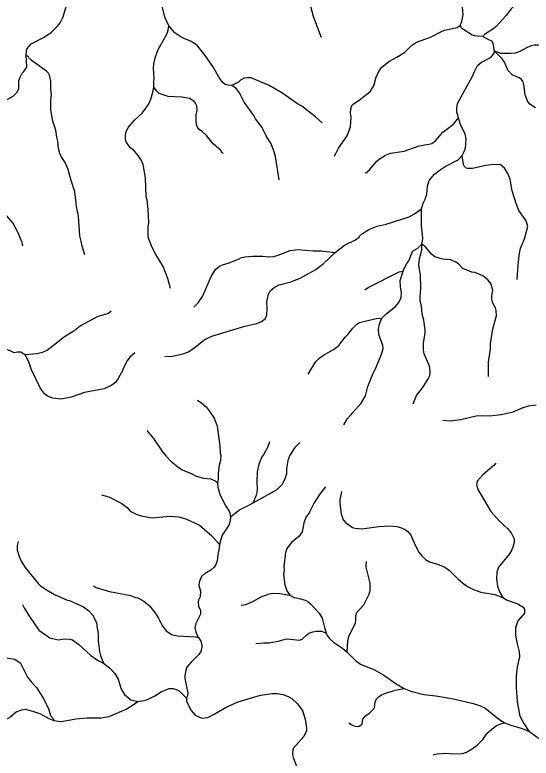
# Model space of a CAD drawing. Extents: x 500 to 555.2, y 9115.7 to 9171.
# Drawn here: x 509.46 to 515.86, y 9134.05 to 9143.26 of the extents above; entities that cross this region are included whole.
import ezdxf

# ---------------------------------------------------------------- set-up
doc = ezdxf.new("R2010")
doc.units = 0
doc.header["$LTSCALE"] = 0.064
doc.layers.add('7', color=7, linetype='Continuous', lineweight=25)

msp = doc.modelspace()

# ---------------------------------------------------------------- linework, layer by layer
at = {"layer": '7'}
for points in [[(511.3674, 9143.1222), (511.3166, 9143.231), (511.2652, 9143.4522), (511.2419, 9143.4987), (511.1927, 9143.5708), (511.1556, 9143.6452), (511.1279, 9143.7166), (511.1078, 9143.7966), (511.0996, 9143.9272), (511.1094, 9143.9797), (511.1347, 9144.0341), (511.1861, 9144.1123), (511.2208, 9144.1873), (511.2157, 9144.254), (511.1949, 9144.3308), (511.1758, 9144.3635), (511.1526, 9144.3716)], [(509.5976, 9142.764), (509.6083, 9142.8369), (509.6611, 9142.9009), (509.8207, 9142.9818), (509.9108, 9143.0458), (509.9839, 9143.1154), (510.0205, 9143.1592), (510.059, 9143.2342), (510.0847, 9143.3356), (510.1092, 9143.3988), (510.1699, 9143.4692), (510.1991, 9143.5169), (510.2152, 9143.5729), (510.2154, 9143.609), (510.1973, 9143.6702), (510.1807, 9143.6874), (510.1615, 9143.7534), (510.1629, 9143.8859), (510.1547, 9143.9895), (510.1218, 9144.0624), (510.0951, 9144.0988), (510.0202, 9144.1542), (509.7809, 9144.2784), (509.7772, 9144.2808)], [(515.7605, 9143.4566), (515.6682, 9143.3868), (515.6139, 9143.3328), (515.5521, 9143.2529), (515.4282, 9143.116), (515.3856, 9143.0815), (515.2817, 9143.0149), (515.2586, 9142.9905)], [(513.2616, 9142.9799), (513.2388, 9143.0285), (513.1631, 9143.2389), (513.1172, 9143.4096)], [(514.9797, 9143.1267), (515.0022, 9143.1775), (515.0182, 9143.2586), (515.0102, 9143.3585)], [(511.1798, 9142.3651), (511.1799, 9142.4327), (511.1864, 9142.4654), (511.1768, 9142.5998), (511.1801, 9142.6491), (511.1981, 9142.7272), (511.2374, 9142.8321), (511.3408, 9143.0198), (511.3587, 9143.0717), (511.3674, 9143.1222)], [(512.1489, 9142.3823), (512.0975, 9142.3879), (512.0663, 9142.3976), (512.0358, 9142.4224), (511.9948, 9142.4751), (511.9114, 9142.6189), (511.8184, 9142.7562), (511.7245, 9142.8748), (511.6995, 9142.8963), (511.6364, 9142.9347), (511.5297, 9142.9788), (511.4413, 9143.0367), (511.3674, 9143.1222)], [(513.4225, 9141.509), (513.4701, 9141.609), (513.5777, 9141.7589), (513.6203, 9141.8737), (513.6272, 9141.9929), (513.6207, 9142.0409), (513.624, 9142.0967), (513.6362, 9142.1383), (513.657, 9142.1579), (513.728, 9142.2008), (513.8644, 9142.3102), (513.9076, 9142.3794), (513.9391, 9142.4883), (513.9694, 9142.5584), (514.0042, 9142.6086), (514.0934, 9142.682), (514.1962, 9142.7361), (514.2882, 9142.7928), (514.3781, 9142.8808), (514.4398, 9142.9194), (514.612, 9142.9833), (514.7466, 9143.0539), (514.786, 9143.0685), (514.9416, 9143.1026), (514.9797, 9143.1267)], [(515.2586, 9142.9905), (515.1941, 9142.9951), (515.1586, 9142.9975), (515.1266, 9143.0077), (515.0018, 9143.0897), (514.9797, 9143.1267)], [(515.4068, 9142.809), (515.3902, 9142.9061), (515.3712, 9142.9352), (515.3167, 9142.9601), (515.2586, 9142.9905)], [(516.7924, 9142.1491), (516.7497, 9142.2226), (516.6698, 9142.2751), (516.6518, 9142.2947), (516.639, 9142.3325), (516.6404, 9142.3925), (516.6338, 9142.4364), (516.5814, 9142.5303), (516.51, 9142.6199), (516.4365, 9142.6914), (516.384, 9142.7241), (516.2118, 9142.7766), (516.155, 9142.7994), (516.0953, 9142.8348), (516.0298, 9142.8629), (515.9466, 9142.883), (515.8969, 9142.883), (515.8488, 9142.8732), (515.8021, 9142.8526), (515.7205, 9142.8052), (515.6622, 9142.7847), (515.6087, 9142.7797), (515.4846, 9142.7814), (515.4068, 9142.809)], [(514.9593, 9141.9847), (514.9455, 9142.0352), (514.9395, 9142.0423), (514.9379, 9142.1045), (514.9464, 9142.16), (515.1317, 9142.5014), (515.1557, 9142.5592), (515.1957, 9142.6304), (515.2452, 9142.6717), (515.3625, 9142.7338), (515.3989, 9142.7798), (515.4068, 9142.809)], [(515.9138, 9142.1087), (515.8434, 9142.1533), (515.8166, 9142.1903), (515.784, 9142.2692), (515.7694, 9142.3958), (515.7595, 9142.4286), (515.7413, 9142.4568), (515.7093, 9142.4808), (515.6246, 9142.5155), (515.5705, 9142.5726), (515.5283, 9142.6747), (515.5025, 9142.7135), (515.4068, 9142.809)], [(509.2319, 9142.1166), (509.2703, 9142.1593), (509.4379, 9142.2499), (509.4886, 9142.3024), (509.5083, 9142.3483), (509.5067, 9142.4422), (509.5184, 9142.4811), (509.5482, 9142.5364), (509.5678, 9142.5559), (509.605, 9142.6124), (509.5976, 9142.764)], [(510.3259, 9140.2845), (510.2932, 9140.3916), (510.2826, 9140.4543), (510.2628, 9140.5211), (510.2482, 9140.7654), (510.2318, 9140.8482), (510.2251, 9140.8572), (510.2039, 9141.0672), (510.1563, 9141.2072), (510.1196, 9141.3415), (510.0809, 9141.428), (510.0331, 9141.5024), (510.0154, 9141.5396), (509.999, 9141.6025), (509.9924, 9141.6959), (509.9775, 9141.7438), (509.9658, 9141.8297), (509.9273, 9141.9424), (509.9044, 9142.0825), (509.9038, 9142.1997), (509.9119, 9142.2784), (509.9038, 9142.3302), (509.9036, 9142.4359), (509.8879, 9142.5115), (509.8757, 9142.5351), (509.8496, 9142.5615), (509.6627, 9142.6961), (509.5976, 9142.764)], [(513.267, 9141.9211), (513.187, 9141.9948), (513.0146, 9142.1295), (512.9635, 9142.1565), (512.7692, 9142.2948), (512.6136, 9142.3827), (512.3898, 9142.4795), (512.3355, 9142.4795), (512.3026, 9142.473), (512.257, 9142.4504), (512.2317, 9142.4274), (512.1489, 9142.3823)], [(511.3879, 9139.8682), (511.3556, 9139.9938), (511.2964, 9140.1421), (511.2059, 9140.2886), (511.1606, 9140.3746), (511.1173, 9140.4911), (511.1095, 9140.5298), (511.1111, 9140.6341), (511.1176, 9140.6876), (511.1127, 9140.8468), (511.0979, 9140.9649), (511.0882, 9141.0036), (511.0767, 9141.2406), (511.0488, 9141.4045), (511.0268, 9141.4554), (510.9863, 9141.5184), (510.9417, 9141.5712), (510.8917, 9141.6131), (510.8614, 9141.6483), (510.8398, 9141.688), (510.829, 9141.7206), (510.8299, 9141.7572), (510.8339, 9141.802), (510.863, 9141.8622), (510.9413, 9141.9538), (511.0369, 9142.0429), (511.0758, 9142.0897), (511.1199, 9142.1575), (511.146, 9142.2134), (511.1701, 9142.3013), (511.1798, 9142.3651)], [(512.0435, 9141.5409), (512.0285, 9141.5516), (512.011, 9141.5777), (511.9187, 9141.6604), (511.8358, 9141.763), (511.7835, 9141.8119), (511.7443, 9141.8398), (511.7214, 9141.8695), (511.7109, 9141.8992), (511.7049, 9141.9452), (511.7066, 9142.0212), (511.7178, 9142.0764), (511.7146, 9142.1321), (511.6993, 9142.1639), (511.6765, 9142.1912), (511.6255, 9142.2237), (511.5271, 9142.2401), (511.3577, 9142.2465), (511.2495, 9142.2838), (511.2139, 9142.3192), (511.1798, 9142.3651)], [(512.7344, 9141.2136), (512.6892, 9141.5056), (512.6742, 9141.561), (512.6362, 9141.6616), (512.5756, 9141.7583), (512.5242, 9141.8622), (512.4423, 9141.9715), (512.4197, 9142.0124), (512.3036, 9142.1777), (512.243, 9142.2919), (512.2071, 9142.3444), (512.1489, 9142.3823)], [(513.8058, 9141.2974), (513.856, 9141.3386), (513.9479, 9141.4469), (513.9761, 9141.4714), (514.0524, 9141.5193), (514.1171, 9141.5447), (514.286, 9141.5691), (514.4709, 9141.6365), (514.5917, 9141.6561), (514.6273, 9141.6674), (514.6741, 9141.6992), (514.7635, 9141.8065), (514.898, 9141.9066), (514.9593, 9141.9847)], [(515.0057, 9141.515), (515.0306, 9141.5661), (515.0444, 9141.6091), (515.0541, 9141.724), (515.041, 9141.7823), (514.9822, 9141.9005), (514.9593, 9141.9847)], [(509.5587, 9140.3975), (509.5493, 9140.4367), (509.4962, 9140.5665), (509.4322, 9140.6813), (509.3576, 9140.7702), (509.2137, 9140.9077), (509.1757, 9140.9715), (509.1559, 9141.0514), (509.1542, 9141.1301), (509.143, 9141.2388), (509.11, 9141.3553), (509.1001, 9141.4693), (509.1065, 9141.4851), (509.1062, 9141.5319)], [(514.5011, 9140.8554), (514.5011, 9140.8564), (514.5231, 9140.9244), (514.5472, 9140.9747), (514.565, 9141.0395), (514.5755, 9141.1368), (514.5965, 9141.2076), (514.6618, 9141.2847), (514.7175, 9141.3296), (514.7946, 9141.3785), (514.9547, 9141.4647), (515.0057, 9141.515)], [(515.6886, 9139.9805), (515.6969, 9140.1581), (515.7105, 9140.2766), (515.7299, 9140.3678), (515.7787, 9140.4859), (515.8169, 9140.6379), (515.7985, 9140.7069), (515.7092, 9140.8354), (515.6776, 9140.9097), (515.6255, 9141.0784), (515.5991, 9141.2233), (515.5713, 9141.2929), (515.5292, 9141.3598), (515.4756, 9141.4033), (515.3634, 9141.4003), (515.2961, 9141.3907), (515.1342, 9141.354), (515.073, 9141.354), (515.0527, 9141.3611), (515.0315, 9141.3805), (515.0218, 9141.404), (515.0057, 9141.515)], [(513.4283, 9140.3145), (513.5466, 9140.4068), (513.683, 9140.4702), (513.7283, 9140.5042), (513.7299, 9140.5151), (513.77, 9140.5521), (513.8454, 9140.5997), (513.9514, 9140.6405), (514.061, 9140.6671), (514.349, 9140.7572), (514.4151, 9140.7936), (514.5011, 9140.8554)], [(514.5063, 9140.4184), (514.5144, 9140.4557), (514.5174, 9140.492), (514.5, 9140.6463), (514.5011, 9140.8554)], [(514.2712, 9140.084), (514.2731, 9140.0904), (514.3191, 9140.1775), (514.3426, 9140.21), (514.3882, 9140.3269), (514.3985, 9140.3337), (514.4556, 9140.3701), (514.5063, 9140.4184)], [(514.3986, 9138.441), (514.4396, 9138.5416), (514.5244, 9138.6561), (514.5825, 9138.7474), (514.6033, 9138.7912), (514.608, 9138.8285), (514.6019, 9138.8868), (514.5917, 9138.925), (514.5333, 9139.0574), (514.5262, 9139.1075), (514.5246, 9139.1907), (514.5457, 9139.3192), (514.5474, 9139.358), (514.5292, 9139.4761), (514.5085, 9139.5504), (514.4998, 9139.6494), (514.4849, 9139.7212), (514.4835, 9139.7662), (514.4934, 9139.8746), (514.49, 9140.0279), (514.4689, 9140.1627), (514.4772, 9140.2353), (514.5062, 9140.3481), (514.5063, 9140.4184)], [(515.3315, 9138.7799), (515.3316, 9138.9545), (515.3544, 9139.1185), (515.3543, 9139.1829), (515.384, 9139.3705), (515.4299, 9139.5292), (515.428, 9139.5948), (515.4182, 9139.6276), (515.3862, 9139.6882), (515.3745, 9139.7365), (515.373, 9139.7771), (515.3841, 9139.8491), (515.3658, 9139.9237), (515.3249, 9139.9747), (515.2598, 9140.0236), (515.1636, 9140.068), (515.1253, 9140.0703), (515.0117, 9140.1173), (514.9575, 9140.1751), (514.9268, 9140.1967), (514.8644, 9140.2227), (514.7662, 9140.2306), (514.6668, 9140.2605), (514.628, 9140.291), (514.5502, 9140.3834), (514.5063, 9140.4184)], [(511.3173, 9139.0252), (511.4133, 9139.0316), (511.547, 9139.0589), (511.6113, 9139.0853), (511.6813, 9139.133), (511.8132, 9139.2366), (511.902, 9139.2777), (512.309, 9139.4024), (512.4581, 9139.4331), (512.5178, 9139.4587), (512.561, 9139.4926), (512.582, 9139.5372), (512.5872, 9139.6204), (512.5841, 9139.7038), (512.6014, 9139.799), (512.6254, 9139.8391), (512.6722, 9139.881), (512.7337, 9139.912), (512.8806, 9139.9511), (512.9941, 9139.9978), (513.1889, 9140.1041), (513.2799, 9140.1739), (513.4283, 9140.3145)], [(511.6786, 9139.6392), (511.7331, 9139.6895), (511.7849, 9139.7709), (511.8953, 9140.0254), (511.9467, 9140.1051), (511.9977, 9140.1443), (512.0315, 9140.1611), (512.1144, 9140.1863), (512.246, 9140.2414), (512.2518, 9140.2487), (512.3124, 9140.2619), (512.4054, 9140.27), (512.5311, 9140.2688), (512.6022, 9140.2602), (512.6634, 9140.2664), (512.7245, 9140.2813), (512.8704, 9140.3387), (512.9672, 9140.3519), (513.1566, 9140.3342), (513.2547, 9140.3339), (513.4283, 9140.3145)], [(513.798, 9139.8522), (513.8372, 9139.8812), (514.2251, 9140.0769), (514.2712, 9140.084)], [(514.0072, 9139.5019), (514.0578, 9139.5508), (514.1729, 9139.6395), (514.2195, 9139.6949), (514.2469, 9139.7577), (514.2531, 9139.8166), (514.239, 9139.892), (514.2374, 9139.9676), (514.2712, 9140.084)], [(510.6532, 9139.5863), (510.6182, 9139.5607), (510.4865, 9139.5198), (510.274, 9139.4069), (510.1904, 9139.3397), (510.0739, 9139.2691), (509.8593, 9139.102), (509.7988, 9139.0759), (509.7305, 9139.0597), (509.5831, 9139.0479)], [(513.0938, 9138.8062), (513.1922, 9138.9624), (513.2411, 9139.0099), (513.2856, 9139.0427), (513.4085, 9139.1117), (513.4737, 9139.1635), (513.5521, 9139.2649), (513.5912, 9139.3024), (513.6507, 9139.3782), (513.6995, 9139.4284), (513.7297, 9139.4452), (513.9396, 9139.4975), (514.0072, 9139.5019)], [(513.5379, 9138.1802), (513.583, 9138.2557), (513.7535, 9138.4494), (513.8056, 9138.5373), (513.8356, 9138.6559), (513.8998, 9138.8199), (513.9283, 9138.871), (514.0045, 9139.0562), (514.0239, 9139.1262), (514.0225, 9139.1638), (513.9716, 9139.2997), (513.9653, 9139.3646), (513.979, 9139.4321), (514.0072, 9139.5019)], [(509.5831, 9139.0479), (509.5322, 9139.0807), (509.4851, 9139.0804), (509.4502, 9139.0732), (509.3532, 9139.1149), (509.3018, 9139.1269), (509.2553, 9139.1196), (509.198, 9139.0951), (509.1032, 9139.0186), (509.049, 9139.0215), (508.9813, 9139.0381), (508.9458, 9139.038), (508.8977, 9139.0254), (508.8733, 9139.0081), (508.8451, 9138.9744), (508.8278, 9138.9413), (508.7759, 9138.7776), (508.747, 9138.7431), (508.675, 9138.7146)], [(510.944, 9139.0716), (510.8837, 9139.0158), (510.8512, 9138.9733), (510.7995, 9138.8773), (510.7912, 9138.8496), (510.7454, 9138.7598), (510.71, 9138.706), (510.661, 9138.6691), (510.566, 9138.627), (510.3212, 9138.579), (510.1558, 9138.523), (510.0299, 9138.4987), (509.9294, 9138.5086), (509.8645, 9138.5346), (509.8268, 9138.5642), (509.774, 9138.6366), (509.6647, 9138.8588), (509.6315, 9138.9578), (509.5845, 9139.047), (509.5831, 9139.0479)], [(511.7235, 9138.4856), (511.7775, 9138.4472), (511.8294, 9138.4001), (511.8688, 9138.3524), (511.9282, 9138.2617), (511.9654, 9138.1645), (512.0018, 9137.9206), (512.0051, 9137.8256), (512.0115, 9137.803), (512.0066, 9137.7379), (511.991, 9137.676), (511.9776, 9137.5791), (511.9787, 9137.5078), (511.9723, 9137.457)], [(514.7651, 9138.2349), (514.8548, 9138.2296), (514.988, 9138.2432), (515.1763, 9138.2902), (515.2509, 9138.2952), (515.3441, 9138.2886), (515.4873, 9138.3067), (515.6355, 9138.3412), (515.7623, 9138.3933), (515.8292, 9138.4134), (515.9237, 9138.428)], [(511.0959, 9138.1084), (511.1783, 9138.008), (511.2911, 9137.843), (511.3329, 9137.7911), (511.3969, 9137.7255), (511.4779, 9137.6574), (511.5348, 9137.6208), (511.6458, 9137.5749), (511.7048, 9137.5439), (511.8012, 9137.5196), (511.8879, 9137.5111), (511.942, 9137.4866), (511.9723, 9137.457)], [(512.6161, 9137.9672), (512.5905, 9137.8982), (512.5416, 9137.8069), (512.5227, 9137.7821), (512.482, 9137.6902), (512.4639, 9137.596), (512.4578, 9137.4711), (512.461, 9137.3825), (512.4544, 9137.3149), (512.411, 9137.2089)], [(512.9911, 9137.9618), (512.9302, 9137.8964), (512.8679, 9137.803), (512.8415, 9137.7368), (512.8268, 9137.639), (512.8267, 9137.5707), (512.8074, 9137.5057), (512.7684, 9137.4367), (512.707, 9137.375), (512.411, 9137.2089)], [(515.4227, 9137.7037), (515.3972, 9137.6738), (515.2602, 9137.5594), (515.1907, 9137.4827), (515.184, 9137.441), (515.194, 9137.3876), (515.3589, 9137.1059), (515.4767, 9136.9788), (515.5654, 9136.8949), (515.6124, 9136.84), (515.6479, 9136.7663), (515.6479, 9136.7198), (515.6383, 9136.6751), (515.6191, 9136.6299), (515.5902, 9136.5822), (515.4565, 9136.4172), (515.4363, 9136.3517), (515.4316, 9136.2697), (515.4443, 9136.1805), (515.4691, 9136.1108), (515.5073, 9136.0407)], [(511.9723, 9137.457), (511.9752, 9137.4084), (511.9982, 9137.3148), (512.0733, 9137.1712), (512.115, 9137.1085), (512.1248, 9137.0839), (512.1325, 9137.0361)], [(513.3085, 9137.412), (513.2353, 9137.3158), (513.1707, 9137.2111), (513.1108, 9137.095), (513.0664, 9137.0288), (513.0406, 9136.9652), (513.0216, 9136.8531), (512.9781, 9136.7948), (512.89, 9136.7229), (512.8302, 9136.6482), (512.8137, 9136.599), (512.794, 9136.4253), (512.7973, 9136.3841), (512.791, 9136.3226), (512.8073, 9136.195), (512.8302, 9136.1235), (512.8667, 9136.0674)], [(513.5084, 9137.3536), (513.4861, 9137.2516), (513.4862, 9137.2022), (513.503, 9137.0761), (513.5288, 9137.0014), (513.5569, 9136.9667), (513.6438, 9136.9075), (513.6792, 9136.8967), (513.7603, 9136.891), (513.9723, 9136.919), (514.1043, 9136.927), (514.1948, 9136.9172), (514.2395, 9136.9066), (514.2965, 9136.8828), (514.333, 9136.8578), (514.3699, 9136.8129), (514.4184, 9136.6963), (514.4684, 9136.6029), (514.5033, 9136.5538), (514.548, 9136.5101), (514.599, 9136.4833), (514.6973, 9136.4528), (514.7886, 9136.4169), (514.8493, 9136.3729), (514.9505, 9136.2714), (515.0081, 9136.2214), (515.0718, 9136.1762), (515.1435, 9136.1395), (515.2361, 9136.1066), (515.4086, 9136.0774), (515.5073, 9136.0407)], [(510.5326, 9137.3123), (510.6242, 9137.2856), (510.7858, 9137.2029), (510.8516, 9137.1533), (510.8901, 9137.1107), (510.9622, 9137.072), (511.0421, 9137.0469), (511.159, 9137.0273), (511.38, 9137.0484), (511.4895, 9137.0401), (511.5781, 9137.0151), (511.7467, 9136.9344), (511.9025, 9136.8048), (511.9944, 9136.6957)], [(512.411, 9137.2089), (512.3624, 9137.1816), (512.2495, 9137.1272), (512.1325, 9137.0361)], [(512.1325, 9137.0361), (512.126, 9136.9892), (512.1099, 9136.937), (512.0308, 9136.8113), (512.0124, 9136.7597), (511.9944, 9136.6957)], [(509.5, 9136.7316), (509.4886, 9136.6822), (509.4888, 9136.6259), (509.51, 9136.5471), (509.5378, 9136.4881), (509.5865, 9136.4093), (509.7459, 9136.2139), (509.7769, 9136.1849), (509.8492, 9136.1346), (509.9504, 9136.078), (510.1089, 9136.0065), (510.1367, 9136.0002), (510.3089, 9135.9232), (510.3762, 9135.8724), (510.4208, 9135.8227), (510.4597, 9135.7553), (510.4744, 9135.709), (510.4749, 9135.6791), (510.491, 9135.5919), (510.4927, 9135.504), (510.5077, 9135.3715), (510.5208, 9135.319), (510.5567, 9135.225)], [(511.9944, 9136.6957), (511.9917, 9136.6498), (511.9751, 9136.5704), (511.9675, 9136.4955), (511.9475, 9136.4417), (511.9306, 9136.4165), (511.8873, 9136.3764), (511.8116, 9136.3313), (511.7713, 9136.2996), (511.7442, 9136.2283), (511.741, 9136.188), (511.7586, 9136.1182), (511.757, 9136.0464), (511.7372, 9136.0068), (511.7312, 9135.98), (511.7346, 9135.9325), (511.7605, 9135.8783), (511.7606, 9135.8329), (511.7014, 9135.716), (511.6903, 9135.6635), (511.7033, 9135.6116), (511.7327, 9135.5446), (511.7336, 9135.5433)], [(513.8158, 9136.4874), (513.8094, 9136.4453), (513.8109, 9136.4159), (513.8586, 9136.218), (513.8618, 9136.1688), (513.8614, 9136.1226), (513.8454, 9136.0774), (513.781, 9135.9458), (513.6945, 9135.8504), (513.6831, 9135.8078), (513.683, 9135.7587), (513.6763, 9135.7167), (513.5996, 9135.5645), (513.5817, 9135.5029), (513.5765, 9135.3651)], [(510.4324, 9136.1849), (510.4674, 9136.1647), (510.6316, 9136.1121), (510.8912, 9136.0659), (510.9563, 9136.04), (510.9842, 9136.0342), (511.0574, 9135.9951), (511.126, 9135.9346), (511.196, 9135.8537), (511.2403, 9135.7829), (511.2854, 9135.6931), (511.3347, 9135.6262), (511.4018, 9135.5827), (511.4714, 9135.5637), (511.7022, 9135.5523), (511.7336, 9135.5433)], [(512.2646, 9135.9428), (512.3219, 9135.9514), (512.4101, 9135.9906), (512.5119, 9136.0478), (512.6115, 9136.0844), (512.6595, 9136.0938), (512.7448, 9136.0889), (512.8624, 9136.0696), (512.8667, 9136.0674)], [(512.8667, 9136.0674), (512.9209, 9136.0397), (512.9711, 9136.0315), (513.0597, 9136.0051), (513.0892, 9135.9888), (513.1227, 9135.9605), (513.2306, 9135.8455), (513.2695, 9135.7822), (513.2971, 9135.6656), (513.3196, 9135.5988)], [(509.5545, 9135.9539), (509.5773, 9135.9025), (509.6482, 9135.7908), (509.7567, 9135.6359), (509.8934, 9135.5381), (509.9944, 9135.5165), (510.0771, 9135.5262), (510.1413, 9135.5232), (510.1749, 9135.5135), (510.2535, 9135.4586), (510.4009, 9135.3197), (510.4819, 9135.263), (510.5567, 9135.225)], [(515.5073, 9136.0407), (515.5535, 9136.0104), (515.694, 9135.9593), (515.7618, 9135.9189), (515.7759, 9135.8936), (515.7792, 9135.8436), (515.696, 9135.7496), (515.6645, 9135.6636), (515.6668, 9135.5713), (515.6817, 9135.4827), (515.7121, 9135.3649), (515.715, 9135.3053), (515.6858, 9135.179), (515.6727, 9135.0697), (515.6729, 9134.9185), (515.6855, 9134.7481), (515.7216, 9134.5699), (515.7679, 9134.4799), (515.8315, 9134.3813)], [(508.9148, 9135.7235), (508.9856, 9135.6685), (509.0914, 9135.5251), (509.2423, 9135.3627), (509.2783, 9135.3316), (509.3494, 9135.2935), (509.4576, 9135.2735), (509.5297, 9135.2245), (509.6164, 9135.0528), (509.6632, 9134.991), (509.726, 9134.9246), (509.8067, 9134.8019), (509.8772, 9134.6641), (509.902, 9134.5756), (509.9347, 9134.5385), (509.9437, 9134.5153)], [(512.4452, 9135.4683), (512.5446, 9135.4787), (512.6097, 9135.4788), (512.7415, 9135.5018), (512.8094, 9135.5229), (512.8399, 9135.5261), (512.9888, 9135.5102), (513.0206, 9135.5223), (513.0778, 9135.5787), (513.1055, 9135.5976), (513.1521, 9135.6149), (513.1948, 9135.6231), (513.2647, 9135.623), (513.3196, 9135.5988)], [(513.3196, 9135.5988), (513.3301, 9135.5676), (513.3616, 9135.5296), (513.4104, 9135.4843), (513.5206, 9135.4118), (513.5765, 9135.3651)], [(511.7336, 9135.5433), (511.7647, 9135.4964), (511.7766, 9135.4523), (511.7769, 9135.422), (511.7623, 9135.3711), (511.7379, 9135.3333), (511.6429, 9135.2365), (511.5918, 9135.176), (511.5753, 9135.1228), (511.5656, 9135.0644), (511.567, 9135.0349), (511.603, 9134.8571), (511.5994, 9134.8208), (511.5866, 9134.7954), (511.5866, 9134.7937)], [(513.5765, 9135.3651), (513.6808, 9135.2578), (513.7455, 9135.2122), (513.9165, 9135.1421), (514.0346, 9135.0749), (514.1859, 9134.9692), (514.2857, 9134.9111)], [(510.5567, 9135.225), (510.6333, 9135.1658), (510.6976, 9135.0965), (510.7408, 9135.0262), (510.7763, 9134.9037), (510.8191, 9134.8391), (510.8969, 9134.7707), (510.9824, 9134.75)], [(510.9824, 9134.75), (510.9827, 9134.7502), (511.0649, 9134.7647), (511.1124, 9134.7789), (511.195, 9134.8202), (511.2728, 9134.8698), (511.3703, 9134.9111), (511.421, 9134.9111), (511.4692, 9134.8945), (511.5013, 9134.8767), (511.5866, 9134.7937)], [(511.5866, 9134.7937), (511.5879, 9134.7489), (511.6426, 9134.6374), (511.6946, 9134.582), (511.7547, 9134.5535), (511.7901, 9134.5456), (511.8523, 9134.5538), (511.9285, 9134.5917), (512.088, 9134.6845), (512.2258, 9134.7469), (512.5021, 9134.8308), (512.647, 9134.8505), (512.7167, 9134.8487), (512.7841, 9134.8389), (512.8557, 9134.8098), (512.8924, 9134.7881), (512.9601, 9134.727), (513.0232, 9134.6411), (513.0596, 9134.5323), (513.0761, 9134.424), (513.0741, 9134.3873), (513.0408, 9134.3173), (512.9099, 9134.1695), (512.8991, 9134.1229), (512.899, 9134.0901), (512.9072, 9134.0566), (512.9492, 9133.9498)], [(513.599, 9134.4871), (513.6265, 9134.4655), (513.666, 9134.4488), (513.7047, 9134.4406), (513.7337, 9134.443), (513.7648, 9134.4721), (513.7748, 9134.5317), (513.8044, 9134.5716), (513.8614, 9134.6116), (513.908, 9134.6608), (513.9157, 9134.6766), (513.926, 9134.7405), (513.942, 9134.7843), (513.9656, 9134.8098), (514.0141, 9134.8389), (514.0773, 9134.8628), (514.1393, 9134.8769), (514.1706, 9134.8904), (514.2857, 9134.9111)], [(514.2857, 9134.9111), (514.367, 9134.8798), (514.5288, 9134.836), (514.6785, 9134.8191), (514.8983, 9134.7845), (515.1429, 9134.7258), (515.2314, 9134.6979), (515.2911, 9134.6664), (515.4491, 9134.541), (515.5283, 9134.4872)], [(509.9437, 9134.5153), (509.9464, 9134.5143), (510.0206, 9134.5026), (510.057, 9134.5085), (510.2128, 9134.5373), (510.3559, 9134.547), (510.5298, 9134.547), (510.6282, 9134.5666), (510.8369, 9134.6561), (510.9259, 9134.7086), (510.9824, 9134.75)], [(509.0154, 9134.0535), (509.0618, 9134.1086), (509.096, 9134.167), (509.1356, 9134.2793), (509.1706, 9134.3584), (509.2424, 9134.4645), (509.3045, 9134.509), (509.3936, 9134.552), (509.4729, 9134.6211), (509.543, 9134.6471), (509.5916, 9134.6536), (509.6899, 9134.6276), (509.7744, 9134.5969), (509.8786, 9134.5404), (509.9437, 9134.5153)], [(514.6439, 9134.0888), (514.694, 9134.1009), (514.7973, 9134.1089), (514.9034, 9134.1026), (515.0079, 9134.1075), (515.0566, 9134.1234), (515.1292, 9134.1647), (515.189, 9134.211), (515.2629, 9134.2817), (515.3137, 9134.357), (515.3959, 9134.4293), (515.431, 9134.4532), (515.4713, 9134.4711), (515.5283, 9134.4872)], [(515.5283, 9134.4872), (515.62, 9134.4531), (515.7366, 9134.4207), (515.8315, 9134.3813)], [(515.8315, 9134.3813), (516.0516, 9134.2272), (516.1795, 9134.1287), (516.2894, 9134.0106), (516.3323, 9133.9428), (516.3629, 9133.8735), (516.3698, 9133.8353), (516.3575, 9133.7797), (516.3398, 9133.751), (516.2894, 9133.6915), (516.2691, 9133.6583), (516.2453, 9133.6006), (516.2452, 9133.5127), (516.2565, 9133.4241), (516.2549, 9133.3644), (516.2386, 9133.27), (516.1859, 9133.121), (516.1796, 9133.0338), (516.1953, 9132.9642)]]:
    msp.add_lwpolyline(points, dxfattribs=at)

doc.saveas('drawing.dxf')
